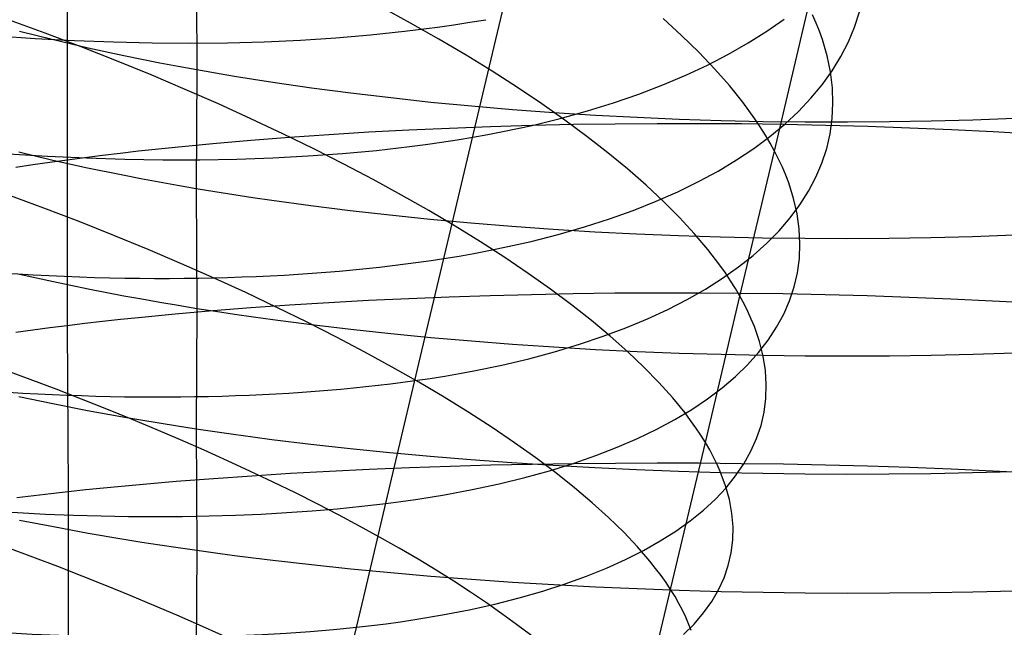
# Model space of a CAD drawing. Extents: x -383 to 1849, y -1185 to -529.
# Tile 785 of 870: x 1823 to 1835, y -996 to -989. Entities that reach past the tile are written whole.
import ezdxf

# ---------------------------------------------------------------- set-up
doc = ezdxf.new("R2010")
doc.units = 0
doc.layers.add('PREDEFINITO', color=7, linetype='CONTINUOUS')

msp = doc.modelspace()

# ---------------------------------------------------------------- linework, layer by layer
at = {"layer": 'PREDEFINITO'}
for p, q in [((1825.26, -987.872, 644.679), (1825.27, -989.25, 645.227)), ((1828.569, -989.702, 502.395), (1828.901, -988.302, 502.969)), ((1823.756, -988.384, 672.273), (1823.755, -990.307, 672.809)), ((1827.765, -988.708, 480.175), (1827.426, -988.524, 479.871)), ((1832.013, -990.202, 487.27), (1832.411, -988.514, 487.848)), ((1832.948, -988.754, 492.95), (1833.005, -988.577, 492.496)), ((1823.497, -988.825, 477.104), (1823.07, -988.669, 476.926)), ((1828.457, -988.699, 503.404), (1828.641, -988.668, 503.248)), ((1830.927, -988.852, 484.334), (1830.712, -988.655, 483.94)), ((1831.921, -988.803, 497.964), (1832.124, -988.661, 497.539)), ((1832.5, -988.708, 488.286), (1832.457, -988.611, 488.067)), ((1823.199, -988.802, 646.428), (1823.596, -988.9, 646.161)), ((1827.298, -988.846, 504.284), (1827.694, -988.804, 504.002)), ((1827.694, -988.804, 504.002), (1828.08, -988.756, 503.709)), ((1828.094, -988.895, 480.49), (1827.765, -988.708, 480.175)), ((1828.08, -988.756, 503.709), (1828.27, -988.728, 503.558)), ((1828.27, -988.728, 503.558), (1828.457, -988.699, 503.404)), ((1831.704, -988.94, 498.384), (1831.921, -988.803, 497.964)), ((1832.538, -988.804, 488.507), (1832.5, -988.708, 488.286)), ((1832.571, -988.9, 488.728), (1832.538, -988.804, 488.507)), ((1832.876, -988.928, 493.404), (1832.948, -988.754, 492.95)), ((1822.918, -988.855, 506.44), (1823.382, -988.887, 506.281)), ((1823.382, -988.887, 506.281), (1823.842, -988.911, 506.109)), ((1823.917, -988.985, 477.296), (1823.497, -988.825, 477.104)), ((1823.596, -988.9, 646.161), (1824.002, -988.995, 645.906)), ((1823.842, -988.911, 506.109), (1824.297, -988.928, 505.924)), ((1825.627, -988.937, 505.294), (1826.056, -988.925, 505.059)), ((1826.056, -988.925, 505.059), (1826.478, -988.906, 504.813)), ((1826.478, -988.906, 504.813), (1826.892, -988.88, 504.554)), ((1826.892, -988.88, 504.554), (1827.298, -988.846, 504.284)), ((1828.412, -989.082, 480.815), (1828.094, -988.895, 480.49)), ((1831.128, -989.048, 484.735), (1830.927, -988.852, 484.334)), ((1832.627, -989.09, 489.174), (1832.571, -988.9, 488.728)), ((1824.33, -989.148, 477.503), (1823.917, -988.985, 477.296)), ((1824.002, -988.995, 645.906), (1824.416, -989.085, 645.666)), ((1824.297, -988.928, 505.924), (1824.746, -988.938, 505.726)), ((1824.746, -988.938, 505.726), (1825.19, -988.941, 505.516)), ((1825.19, -988.941, 505.516), (1825.627, -988.937, 505.294)), ((1831.475, -989.072, 498.798), (1831.704, -988.94, 498.384)), ((1832.788, -989.099, 493.856), (1832.876, -988.928, 493.404)), ((1824.735, -989.313, 477.723), (1824.33, -989.148, 477.503)), ((1824.416, -989.085, 645.666), (1824.626, -989.128, 645.551)), ((1824.626, -989.128, 645.551), (1824.839, -989.17, 645.439)), ((1828.718, -989.27, 481.151), (1828.412, -989.082, 480.815)), ((1831.315, -989.244, 485.143), (1831.128, -989.048, 484.735)), ((1831.232, -989.197, 499.206), (1831.475, -989.072, 498.798)), ((1832.666, -989.277, 489.623), (1832.627, -989.09, 489.174)), ((1832.686, -989.265, 494.308), (1832.788, -989.099, 493.856)), ((1824.839, -989.17, 645.439), (1825.053, -989.211, 645.331)), ((1825.053, -989.211, 645.331), (1825.27, -989.25, 645.227)), ((1825.27, -989.25, 645.227), (1825.261, -990.637, 645.755)), ((1825.27, -989.25, 645.227), (1825.488, -989.289, 645.126)), ((1830.977, -989.317, 499.608), (1831.232, -989.197, 499.206)), ((1831.486, -989.438, 485.557), (1831.315, -989.244, 485.143)), ((1832.569, -989.427, 494.757), (1832.686, -989.265, 494.308)), ((1825.132, -989.481, 477.957), (1824.735, -989.313, 477.723)), ((1825.488, -989.289, 645.126), (1825.709, -989.326, 645.03)), ((1825.709, -989.326, 645.03), (1825.931, -989.362, 644.936)), ((1825.931, -989.362, 644.936), (1826.155, -989.396, 644.847)), ((1829.013, -989.46, 481.496), (1828.718, -989.27, 481.151)), ((1830.708, -989.43, 500.002), (1830.977, -989.317, 499.608)), ((1832.689, -989.462, 490.075), (1832.666, -989.277, 489.623)), ((1825.521, -989.652, 478.203), (1825.132, -989.481, 477.957)), ((1826.155, -989.396, 644.847), (1826.608, -989.462, 644.68)), ((1826.608, -989.462, 644.68), (1827.067, -989.522, 644.527)), ((1829.295, -989.649, 481.85), (1829.013, -989.46, 481.496)), ((1830.427, -989.538, 500.388), (1830.708, -989.43, 500.002)), ((1831.642, -989.632, 485.977), (1831.486, -989.438, 485.557)), ((1832.437, -989.585, 495.204), (1832.569, -989.427, 494.757)), ((1832.695, -989.644, 490.528), (1832.689, -989.462, 490.075)), ((1827.067, -989.522, 644.527), (1827.532, -989.578, 644.389)), ((1827.532, -989.578, 644.389), (1828.002, -989.629, 644.266)), ((1830.134, -989.638, 500.766), (1830.427, -989.538, 500.388)), ((1832.291, -989.739, 495.649), (1832.437, -989.585, 495.204)), ((1825.901, -989.824, 478.463), (1825.521, -989.652, 478.203)), ((1828.002, -989.629, 644.266), (1828.476, -989.674, 644.157)), ((1828.234, -991.112, 501.849), (1828.569, -989.702, 502.395)), ((1828.476, -989.674, 644.157), (1828.955, -989.715, 644.063)), ((1828.955, -989.715, 644.063), (1829.437, -989.751, 643.984)), ((1829.565, -989.84, 482.214), (1829.295, -989.649, 481.85)), ((1829.829, -989.733, 501.135), (1830.134, -989.638, 500.766)), ((1831.782, -989.824, 486.403), (1831.642, -989.632, 485.977)), ((1832.686, -989.823, 490.984), (1832.695, -989.644, 490.528)), ((1826.272, -989.999, 478.734), (1825.901, -989.824, 478.463)), ((1829.182, -989.901, 501.846), (1829.511, -989.82, 501.496)), ((1829.437, -989.751, 643.984), (1829.922, -989.781, 643.919)), ((1829.511, -989.82, 501.496), (1829.829, -989.733, 501.135)), ((1829.822, -990.03, 482.586), (1829.565, -989.84, 482.214)), ((1829.922, -989.781, 643.919), (1830.409, -989.807, 643.869)), ((1830.409, -989.807, 643.869), (1830.899, -989.828, 643.834)), ((1830.899, -989.828, 643.834), (1831.389, -989.844, 643.813)), ((1831.389, -989.844, 643.813), (1831.881, -989.855, 643.807)), ((1831.846, -989.919, 486.618), (1831.782, -989.824, 486.403)), ((1832.132, -989.888, 496.09), (1832.291, -989.739, 495.649)), ((1832.662, -989.999, 491.44), (1832.686, -989.823, 490.984)), ((1833.843, -989.849, 643.925), (1834.329, -989.835, 643.99)), ((1834.329, -989.835, 643.99), (1834.814, -989.817, 644.07)), ((1827.745, -989.957, 674.584), (1827.275, -989.982, 674.444)), ((1828.219, -989.936, 674.709), (1827.745, -989.957, 674.584)), ((1828.698, -989.918, 674.819), (1828.219, -989.936, 674.709)), ((1829.18, -989.904, 674.915), (1828.698, -989.918, 674.819)), ((1828.841, -989.974, 502.187), (1829.013, -989.938, 502.018)), ((1829.013, -989.938, 502.018), (1829.182, -989.901, 501.846)), ((1829.665, -989.893, 674.996), (1829.18, -989.904, 674.915)), ((1830.153, -989.886, 675.063), (1829.665, -989.893, 674.996)), ((1830.643, -989.882, 675.115), (1830.153, -989.886, 675.063)), ((1831.134, -989.882, 675.152), (1830.643, -989.882, 675.115)), ((1831.626, -989.885, 675.174), (1831.134, -989.882, 675.152)), ((1832.118, -989.892, 675.182), (1831.626, -989.885, 675.174)), ((1831.906, -990.014, 486.834), (1831.846, -989.919, 486.618)), ((1831.881, -989.855, 643.807), (1832.372, -989.861, 643.815)), ((1831.958, -990.032, 496.527), (1832.132, -989.888, 496.09)), ((1832.61, -989.902, 675.174), (1832.118, -989.892, 675.182)), ((1832.372, -989.861, 643.815), (1832.863, -989.862, 643.837)), ((1833.102, -989.915, 675.152), (1832.61, -989.902, 675.174)), ((1832.863, -989.862, 643.837), (1833.354, -989.858, 643.874)), ((1833.592, -989.933, 675.115), (1833.102, -989.915, 675.152)), ((1833.354, -989.858, 643.874), (1833.843, -989.849, 643.925)), ((1834.08, -989.953, 675.063), (1833.592, -989.933, 675.115)), ((1834.566, -989.978, 674.996), (1834.08, -989.953, 675.063)), ((1826.352, -990.042, 674.122), (1825.9, -990.077, 673.939)), ((1826.633, -990.176, 479.018), (1826.272, -989.999, 478.734)), ((1826.811, -990.01, 674.29), (1826.352, -990.042, 674.122)), ((1827.275, -989.982, 674.444), (1826.811, -990.01, 674.29)), ((1828.125, -990.098, 502.835), (1828.308, -990.07, 502.677)), ((1828.308, -990.07, 502.677), (1828.489, -990.04, 502.517)), ((1828.489, -990.04, 502.517), (1828.667, -990.008, 502.353)), ((1828.667, -990.008, 502.353), (1828.841, -989.974, 502.187)), ((1830.066, -990.22, 482.966), (1829.822, -990.03, 482.586)), ((1831.77, -990.171, 496.96), (1831.958, -990.032, 496.527)), ((1831.961, -990.108, 487.052), (1831.906, -990.014, 486.834)), ((1832.622, -990.172, 491.898), (1832.662, -989.999, 491.44)), ((1835.049, -990.005, 674.914), (1834.566, -989.978, 674.996)), ((1825.018, -990.159, 673.53), (1824.588, -990.204, 673.304)), ((1825.455, -990.116, 673.742), (1825.018, -990.159, 673.53)), ((1825.9, -990.077, 673.939), (1825.455, -990.116, 673.742)), ((1826.985, -990.354, 479.313), (1826.633, -990.176, 479.018)), ((1827.366, -990.193, 503.439), (1827.751, -990.149, 503.143)), ((1827.751, -990.149, 503.143), (1827.939, -990.125, 502.99)), ((1827.939, -990.125, 502.99), (1828.125, -990.098, 502.835)), ((1831.569, -990.305, 497.388), (1831.77, -990.171, 496.96)), ((1832.013, -990.202, 487.27), (1831.961, -990.108, 487.052)), ((1832.566, -990.342, 492.355), (1832.622, -990.172, 491.898)), ((1823.068, -990.234, 505.739), (1823.527, -990.262, 505.565)), ((1823.191, -990.212, 646.963), (1823.587, -990.306, 646.694)), ((1823.527, -990.262, 505.565), (1823.981, -990.282, 505.378)), ((1823.96, -990.28, 672.938), (1823.755, -990.307, 672.809)), ((1824.167, -990.254, 673.063), (1823.96, -990.28, 672.938)), ((1823.981, -990.282, 505.378), (1824.429, -990.296, 505.179)), ((1824.376, -990.229, 673.185), (1824.167, -990.254, 673.063)), ((1824.588, -990.204, 673.304), (1824.376, -990.229, 673.185)), ((1824.429, -990.296, 505.179), (1824.871, -990.302, 504.967)), ((1824.871, -990.302, 504.967), (1825.306, -990.302, 504.742)), ((1825.306, -990.302, 504.742), (1825.735, -990.294, 504.506)), ((1825.735, -990.294, 504.506), (1826.155, -990.28, 504.257)), ((1826.155, -990.28, 504.257), (1826.568, -990.258, 503.996)), ((1826.568, -990.258, 503.996), (1826.971, -990.229, 503.723)), ((1826.971, -990.229, 503.723), (1827.366, -990.193, 503.439)), ((1830.297, -990.41, 483.355), (1830.066, -990.22, 482.966)), ((1831.609, -991.894, 486.706), (1832.013, -990.202, 487.27)), ((1832.06, -990.296, 487.49), (1832.013, -990.202, 487.27)), ((1832.104, -990.389, 487.711), (1832.06, -990.296, 487.49)), ((1823.353, -990.363, 672.54), (1823.155, -990.393, 672.401)), ((1823.553, -990.335, 672.676), (1823.353, -990.363, 672.54)), ((1823.755, -990.307, 672.809), (1823.553, -990.335, 672.676)), ((1823.587, -990.306, 646.694), (1823.993, -990.395, 646.439)), ((1823.755, -990.307, 672.809), (1823.756, -992.239, 673.308)), ((1823.993, -990.395, 646.439), (1824.407, -990.48, 646.196)), ((1827.326, -990.533, 479.619), (1826.985, -990.354, 479.313)), ((1830.513, -990.599, 483.751), (1830.297, -990.41, 483.355)), ((1831.354, -990.434, 497.811), (1831.569, -990.305, 497.388)), ((1832.143, -990.481, 487.933), (1832.104, -990.389, 487.711)), ((1832.496, -990.507, 492.812), (1832.566, -990.342, 492.355)), ((1824.407, -990.48, 646.196), (1824.617, -990.521, 646.081)), ((1824.617, -990.521, 646.081), (1824.83, -990.56, 645.969)), ((1827.657, -990.714, 479.937), (1827.326, -990.533, 479.619)), ((1831.126, -990.558, 498.228), (1831.354, -990.434, 497.811)), ((1832.178, -990.573, 488.157), (1832.143, -990.481, 487.933)), ((1832.41, -990.669, 493.269), (1832.496, -990.507, 492.812)), ((1824.83, -990.56, 645.969), (1825.044, -990.599, 645.86)), ((1825.044, -990.599, 645.86), (1825.261, -990.637, 645.755)), ((1825.261, -990.637, 645.755), (1825.479, -990.673, 645.654)), ((1825.261, -990.637, 645.755), (1825.27, -992.037, 646.248)), ((1830.715, -990.788, 484.154), (1830.513, -990.599, 483.751)), ((1830.885, -990.675, 498.639), (1831.126, -990.558, 498.228)), ((1832.235, -990.754, 488.605), (1832.178, -990.573, 488.157)), ((1823.482, -990.866, 476.758), (1823.061, -990.71, 476.565)), ((1825.479, -990.673, 645.654), (1825.7, -990.708, 645.557)), ((1825.7, -990.708, 645.557), (1825.922, -990.742, 645.463)), ((1825.922, -990.742, 645.463), (1826.146, -990.775, 645.373)), ((1827.976, -990.896, 480.264), (1827.657, -990.714, 479.937)), ((1830.631, -990.787, 499.043), (1830.885, -990.675, 498.639)), ((1832.276, -990.934, 489.057), (1832.235, -990.754, 488.605)), ((1832.31, -990.828, 493.724), (1832.41, -990.669, 493.269)), ((1823.896, -991.025, 476.965), (1823.482, -990.866, 476.758)), ((1826.146, -990.775, 645.373), (1826.599, -990.837, 645.204)), ((1826.599, -990.837, 645.204), (1827.058, -990.894, 645.05)), ((1830.364, -990.893, 499.439), (1830.631, -990.787, 499.043)), ((1830.903, -990.976, 484.564), (1830.715, -990.788, 484.154)), ((1832.195, -990.982, 494.177), (1832.31, -990.828, 493.724)), ((1827.058, -990.894, 645.05), (1827.523, -990.947, 644.911)), ((1827.523, -990.947, 644.911), (1827.993, -990.995, 644.787)), ((1828.285, -991.078, 480.602), (1827.976, -990.896, 480.264)), ((1829.793, -991.087, 500.209), (1830.085, -990.993, 499.828)), ((1830.085, -990.993, 499.828), (1830.364, -990.893, 499.439)), ((1831.075, -991.163, 484.981), (1830.903, -990.976, 484.564)), ((1832.065, -991.132, 494.628), (1832.195, -990.982, 494.177)), ((1832.301, -991.11, 489.512), (1832.276, -990.934, 489.057)), ((1824.302, -991.186, 477.187), (1823.896, -991.025, 476.965)), ((1827.993, -990.995, 644.787), (1828.468, -991.039, 644.678)), ((1828.581, -991.262, 480.95), (1828.285, -991.078, 480.602)), ((1828.468, -991.039, 644.678), (1828.947, -991.078, 644.583)), ((1828.947, -991.078, 644.583), (1829.429, -991.112, 644.503)), ((1829.489, -991.174, 500.581), (1829.793, -991.087, 500.209)), ((1824.7, -991.35, 477.422), (1824.302, -991.186, 477.187)), ((1827.897, -992.532, 501.33), (1828.234, -991.112, 501.849)), ((1829.172, -991.255, 500.944), (1829.489, -991.174, 500.581)), ((1829.429, -991.112, 644.503), (1829.914, -991.142, 644.438)), ((1829.914, -991.142, 644.438), (1830.402, -991.166, 644.387)), ((1830.402, -991.166, 644.387), (1830.892, -991.187, 644.351)), ((1830.892, -991.187, 644.351), (1831.383, -991.202, 644.329)), ((1831.233, -991.348, 485.404), (1831.075, -991.163, 484.981)), ((1831.383, -991.202, 644.329), (1831.874, -991.213, 644.323)), ((1831.874, -991.213, 644.323), (1832.366, -991.219, 644.33)), ((1831.922, -991.277, 495.076), (1832.065, -991.132, 494.628)), ((1832.31, -991.284, 489.969), (1832.301, -991.11, 489.512)), ((1832.366, -991.219, 644.33), (1832.858, -991.221, 644.352)), ((1832.858, -991.221, 644.352), (1833.348, -991.218, 644.389)), ((1833.348, -991.218, 644.389), (1833.838, -991.21, 644.44)), ((1833.838, -991.21, 644.44), (1834.325, -991.198, 644.506)), ((1834.325, -991.198, 644.506), (1834.81, -991.18, 644.585)), ((1828.866, -991.445, 481.307), (1828.581, -991.262, 480.95)), ((1828.676, -991.363, 501.47), (1828.844, -991.328, 501.297)), ((1828.844, -991.328, 501.297), (1829.172, -991.255, 500.944)), ((1831.764, -991.418, 495.521), (1831.922, -991.277, 495.076)), ((1832.303, -991.454, 490.427), (1832.31, -991.284, 489.969)), ((1825.09, -991.516, 477.67), (1824.7, -991.35, 477.422)), ((1828.153, -991.455, 501.972), (1828.33, -991.426, 501.807)), ((1828.33, -991.426, 501.807), (1828.504, -991.395, 501.64)), ((1828.504, -991.395, 501.64), (1828.676, -991.363, 501.47)), ((1829.138, -991.629, 481.673), (1828.866, -991.445, 481.307)), ((1831.374, -991.532, 485.832), (1831.233, -991.348, 485.404)), ((1831.592, -991.554, 495.962), (1831.764, -991.418, 495.521)), ((1825.47, -991.684, 477.93), (1825.09, -991.516, 477.67)), ((1831.439, -991.623, 486.049), (1831.374, -991.532, 485.832)), ((1831.406, -991.686, 496.398), (1831.592, -991.554, 495.962)), ((1832.28, -991.622, 490.887), (1832.303, -991.454, 490.427)), ((1823.199, -991.636, 647.464), (1823.595, -991.724, 647.193)), ((1825.842, -991.853, 478.203), (1825.47, -991.684, 477.93)), ((1829.397, -991.812, 482.048), (1829.138, -991.629, 481.673)), ((1831.5, -991.714, 486.266), (1831.439, -991.623, 486.049)), ((1832.242, -991.786, 491.347), (1832.28, -991.622, 490.887)), ((1823.595, -991.724, 647.193), (1824.001, -991.808, 646.936)), ((1831.207, -991.812, 496.83), (1831.406, -991.686, 496.398)), ((1831.556, -991.805, 486.485), (1831.5, -991.714, 486.266)), ((1832.189, -991.947, 491.808), (1832.242, -991.786, 491.347)), ((1824.001, -991.808, 646.936), (1824.416, -991.889, 646.692)), ((1824.416, -991.889, 646.692), (1824.626, -991.927, 646.576)), ((1826.204, -992.025, 478.488), (1825.842, -991.853, 478.203)), ((1828.216, -991.905, 675.218), (1827.742, -991.924, 675.092)), ((1828.694, -991.889, 675.329), (1828.216, -991.905, 675.218)), ((1829.176, -991.877, 675.425), (1828.694, -991.889, 675.329)), ((1829.661, -991.867, 675.507), (1829.176, -991.877, 675.425)), ((1829.643, -991.996, 482.431), (1829.397, -991.812, 482.048)), ((1830.148, -991.861, 675.574), (1829.661, -991.867, 675.507)), ((1830.637, -991.858, 675.626), (1830.148, -991.861, 675.574)), ((1831.128, -991.859, 675.663), (1830.637, -991.858, 675.626)), ((1830.994, -991.933, 497.257), (1831.207, -991.812, 496.83)), ((1831.62, -991.862, 675.685), (1831.128, -991.859, 675.663)), ((1831.207, -993.603, 486.195), (1831.609, -991.894, 486.706)), ((1831.609, -991.894, 486.706), (1831.556, -991.805, 486.485)), ((1831.657, -991.984, 486.927), (1831.609, -991.894, 486.706)), ((1832.112, -991.869, 675.693), (1831.62, -991.862, 675.685)), ((1832.604, -991.879, 675.686), (1832.112, -991.869, 675.693)), ((1833.095, -991.892, 675.663), (1832.604, -991.879, 675.686)), ((1833.584, -991.909, 675.626), (1833.095, -991.892, 675.663)), ((1834.072, -991.929, 675.574), (1833.584, -991.909, 675.626)), ((1824.626, -991.927, 646.576), (1824.839, -991.965, 646.463)), ((1824.839, -991.965, 646.463), (1825.053, -992.001, 646.353)), ((1825.053, -992.001, 646.353), (1825.27, -992.037, 646.248)), ((1826.351, -992, 674.628), (1825.899, -992.031, 674.444)), ((1826.557, -992.197, 478.785), (1826.204, -992.025, 478.488)), ((1826.809, -991.971, 674.797), (1826.351, -992, 674.628)), ((1827.273, -991.946, 674.952), (1826.809, -991.971, 674.797)), ((1827.742, -991.924, 675.092), (1827.273, -991.946, 674.952)), ((1829.876, -992.179, 482.822), (1829.643, -991.996, 482.431)), ((1830.768, -992.049, 497.677), (1830.994, -991.933, 497.257)), ((1831.701, -992.073, 487.15), (1831.657, -991.984, 486.927)), ((1832.12, -992.104, 492.268), (1832.189, -991.947, 491.808)), ((1834.558, -991.951, 675.506), (1834.072, -991.929, 675.574)), ((1835.04, -991.977, 675.424), (1834.558, -991.951, 675.506)), ((1825.017, -992.105, 674.033), (1824.588, -992.146, 673.806)), ((1825.455, -992.066, 674.245), (1825.017, -992.105, 674.033)), ((1825.27, -992.037, 646.248), (1825.261, -993.442, 646.721)), ((1825.27, -992.037, 646.248), (1825.488, -992.071, 646.146)), ((1825.899, -992.031, 674.444), (1825.455, -992.066, 674.245)), ((1825.488, -992.071, 646.146), (1825.709, -992.104, 646.048)), ((1825.709, -992.104, 646.048), (1825.931, -992.136, 645.954)), ((1825.931, -992.136, 645.954), (1826.155, -992.167, 645.863)), ((1830.529, -992.16, 498.092), (1830.768, -992.049, 497.677)), ((1831.741, -992.161, 487.373), (1831.701, -992.073, 487.15)), ((1832.037, -992.258, 492.727), (1832.12, -992.104, 492.268)), ((1823.756, -992.239, 673.308), (1823.553, -992.264, 673.175)), ((1823.96, -992.214, 673.438), (1823.756, -992.239, 673.308)), ((1823.756, -992.239, 673.308), (1823.767, -994.178, 673.775)), ((1824.167, -992.191, 673.564), (1823.96, -992.214, 673.438)), ((1824.377, -992.168, 673.687), (1824.167, -992.191, 673.564)), ((1824.588, -992.146, 673.806), (1824.377, -992.168, 673.687)), ((1826.155, -992.167, 645.863), (1826.608, -992.226, 645.693)), ((1826.899, -992.371, 479.093), (1826.557, -992.197, 478.785)), ((1826.608, -992.226, 645.693), (1827.067, -992.28, 645.538)), ((1830.095, -992.361, 483.221), (1829.876, -992.179, 482.822)), ((1830.277, -992.264, 498.499), (1830.529, -992.16, 498.092)), ((1831.777, -992.248, 487.598), (1831.741, -992.161, 487.373)), ((1831.836, -992.422, 488.05), (1831.777, -992.248, 487.598)), ((1831.938, -992.408, 493.185), (1832.037, -992.258, 492.727)), ((1823.354, -992.29, 673.038), (1823.156, -992.317, 672.898)), ((1823.553, -992.264, 673.175), (1823.354, -992.29, 673.038)), ((1827.23, -992.546, 479.412), (1826.899, -992.371, 479.093)), ((1827.067, -992.28, 645.538), (1827.532, -992.33, 645.399)), ((1827.532, -992.33, 645.399), (1828.002, -992.376, 645.273)), ((1829.735, -992.456, 499.292), (1830.012, -992.363, 498.9)), ((1830.012, -992.363, 498.9), (1830.277, -992.264, 498.499)), ((1830.299, -992.543, 483.627), (1830.095, -992.361, 483.221)), ((1828.002, -992.376, 645.273), (1828.476, -992.417, 645.163)), ((1828.476, -992.417, 645.163), (1828.955, -992.454, 645.068)), ((1828.955, -992.454, 645.068), (1829.437, -992.487, 644.987)), ((1829.437, -992.487, 644.987), (1829.922, -992.515, 644.922)), ((1829.445, -992.543, 499.676), (1829.735, -992.456, 499.292)), ((1831.825, -992.553, 493.641), (1831.938, -992.408, 493.185)), ((1831.879, -992.593, 488.505), (1831.836, -992.422, 488.05)), ((1827.551, -992.721, 479.742), (1827.23, -992.546, 479.412)), ((1827.558, -993.963, 500.839), (1827.897, -992.532, 501.33)), ((1829.143, -992.624, 500.051), (1829.445, -992.543, 499.676)), ((1829.922, -992.515, 644.922), (1830.41, -992.539, 644.871)), ((1830.489, -992.723, 484.04), (1830.299, -992.543, 483.627)), ((1830.41, -992.539, 644.871), (1830.899, -992.558, 644.834)), ((1830.899, -992.558, 644.834), (1831.389, -992.573, 644.813)), ((1831.389, -992.573, 644.813), (1831.881, -992.584, 644.806)), ((1831.698, -992.695, 494.095), (1831.825, -992.553, 493.641)), ((1831.906, -992.761, 488.963), (1831.879, -992.593, 488.505)), ((1831.881, -992.584, 644.806), (1832.372, -992.59, 644.814)), ((1832.372, -992.59, 644.814), (1832.863, -992.592, 644.836)), ((1832.863, -992.592, 644.836), (1833.354, -992.59, 644.873)), ((1833.354, -992.59, 644.873), (1833.843, -992.583, 644.924)), ((1833.843, -992.583, 644.924), (1834.33, -992.572, 644.99)), ((1834.33, -992.572, 644.99), (1834.814, -992.556, 645.07)), ((1828.503, -992.765, 500.774), (1828.829, -992.698, 500.417)), ((1828.829, -992.698, 500.417), (1829.143, -992.624, 500.051)), ((1831.556, -992.832, 494.546), (1831.698, -992.695, 494.095)), ((1827.86, -992.898, 480.081), (1827.551, -992.721, 479.742)), ((1827.991, -992.854, 501.288), (1828.165, -992.826, 501.119)), ((1828.165, -992.826, 501.119), (1828.335, -992.796, 500.948)), ((1828.335, -992.796, 500.948), (1828.503, -992.765, 500.774)), ((1830.664, -992.903, 484.459), (1830.489, -992.723, 484.04)), ((1831.4, -992.965, 494.994), (1831.556, -992.832, 494.546)), ((1831.917, -992.926, 489.423), (1831.906, -992.761, 488.963)), ((1827.815, -992.88, 501.455), (1827.991, -992.854, 501.288)), ((1828.158, -993.074, 480.431), (1827.86, -992.898, 480.081)), ((1830.824, -993.08, 484.885), (1830.664, -992.903, 484.459)), ((1831.912, -993.088, 489.885), (1831.917, -992.926, 489.423)), ((1831.23, -993.093, 495.437), (1831.4, -992.965, 494.994)), ((1823.19, -993.066, 647.945), (1823.587, -993.148, 647.673)), ((1823.587, -993.148, 647.673), (1823.992, -993.227, 647.414)), ((1828.444, -993.251, 480.79), (1828.158, -993.074, 480.431)), ((1830.968, -993.257, 485.316), (1830.824, -993.08, 484.885)), ((1831.046, -993.216, 495.877), (1831.23, -993.093, 495.437)), ((1831.891, -993.248, 490.348), (1831.912, -993.088, 489.885)), ((1823.992, -993.227, 647.414), (1824.407, -993.303, 647.169)), ((1828.717, -993.428, 481.158), (1828.444, -993.251, 480.79)), ((1830.848, -993.334, 496.311), (1831.046, -993.216, 495.877)), ((1831.033, -993.344, 485.534), (1830.968, -993.257, 485.316)), ((1831.855, -993.403, 490.811), (1831.891, -993.248, 490.348)), ((1824.407, -993.303, 647.169), (1824.617, -993.339, 647.051)), ((1824.617, -993.339, 647.051), (1824.829, -993.374, 646.938)), ((1824.829, -993.374, 646.938), (1825.044, -993.409, 646.828)), ((1830.637, -993.447, 496.74), (1830.848, -993.334, 496.311)), ((1831.095, -993.431, 485.753), (1831.033, -993.344, 485.534)), ((1831.803, -993.556, 491.275), (1831.855, -993.403, 490.811)), ((1825.044, -993.409, 646.828), (1825.261, -993.442, 646.721)), ((1825.261, -993.442, 646.721), (1825.479, -993.474, 646.619)), ((1825.261, -993.442, 646.721), (1825.27, -994.859, 647.159)), ((1825.479, -993.474, 646.619), (1825.699, -993.505, 646.52)), ((1825.699, -993.505, 646.52), (1825.922, -993.536, 646.425)), ((1828.977, -993.604, 481.535), (1828.717, -993.428, 481.158)), ((1830.413, -993.555, 497.164), (1830.637, -993.447, 496.74)), ((1831.153, -993.517, 485.974), (1831.095, -993.431, 485.753)), ((1831.207, -993.603, 486.195), (1831.153, -993.517, 485.974)), ((1825.922, -993.536, 646.425), (1826.146, -993.565, 646.334)), ((1826.146, -993.565, 646.334), (1826.599, -993.62, 646.163)), ((1826.599, -993.62, 646.163), (1827.058, -993.672, 646.007)), ((1829.225, -993.781, 481.921), (1828.977, -993.604, 481.535)), ((1830.176, -993.658, 497.581), (1830.413, -993.555, 497.164)), ((1830.388, -997.037, 485.238), (1831.207, -993.603, 486.195)), ((1831.256, -993.689, 486.418), (1831.207, -993.603, 486.195)), ((1831.737, -993.705, 491.739), (1831.803, -993.556, 491.275)), ((1827.058, -993.672, 646.007), (1827.523, -993.719, 645.866)), ((1827.523, -993.719, 645.866), (1827.993, -993.762, 645.74)), ((1829.925, -993.755, 497.991), (1830.176, -993.658, 497.581)), ((1831.301, -993.773, 486.642), (1831.256, -993.689, 486.418)), ((1831.655, -993.85, 492.201), (1831.737, -993.705, 491.739)), ((1827.993, -993.762, 645.74), (1828.468, -993.801, 645.629)), ((1828.468, -993.801, 645.629), (1828.947, -993.836, 645.533)), ((1829.184, -993.858, 675.9), (1828.702, -993.868, 675.803)), ((1828.947, -993.836, 645.533), (1829.429, -993.867, 645.452)), ((1829.668, -993.85, 675.981), (1829.184, -993.858, 675.9)), ((1829.459, -993.956, 482.314), (1829.225, -993.781, 481.921)), ((1829.386, -993.932, 498.788), (1829.662, -993.847, 498.394)), ((1829.429, -993.867, 645.452), (1829.915, -993.894, 645.385)), ((1829.662, -993.847, 498.394), (1829.925, -993.755, 497.991)), ((1830.155, -993.846, 676.048), (1829.668, -993.85, 675.981)), ((1830.644, -993.844, 676.1), (1830.155, -993.846, 676.048)), ((1831.134, -993.845, 676.137), (1830.644, -993.844, 676.1)), ((1831.625, -993.849, 676.159), (1831.134, -993.845, 676.137)), ((1831.342, -993.858, 486.867), (1831.301, -993.773, 486.642)), ((1831.379, -993.941, 487.093), (1831.342, -993.858, 486.867)), ((1831.559, -993.991, 492.663), (1831.655, -993.85, 492.201)), ((1832.116, -993.856, 676.166), (1831.625, -993.849, 676.159)), ((1832.608, -993.866, 676.158), (1832.116, -993.856, 676.166)), ((1833.098, -993.879, 676.135), (1832.608, -993.866, 676.158)), ((1826.361, -993.965, 675.1), (1825.91, -993.993, 674.916)), ((1826.819, -993.94, 675.27), (1826.361, -993.965, 675.1)), ((1827.282, -993.917, 675.425), (1826.819, -993.94, 675.27)), ((1827.217, -995.401, 500.375), (1827.558, -993.963, 500.839)), ((1827.751, -993.898, 675.566), (1827.282, -993.917, 675.425)), ((1828.225, -993.882, 675.692), (1827.751, -993.898, 675.566)), ((1828.702, -993.868, 675.803), (1828.225, -993.882, 675.692)), ((1829.098, -994.012, 499.175), (1829.386, -993.932, 498.788)), ((1829.679, -994.131, 482.715), (1829.459, -993.956, 482.314)), ((1829.915, -993.894, 645.385), (1830.402, -993.917, 645.334)), ((1830.402, -993.917, 645.334), (1830.892, -993.936, 645.297)), ((1830.892, -993.936, 645.297), (1831.383, -993.951, 645.275)), ((1831.441, -994.106, 487.548), (1831.379, -993.941, 487.093)), ((1831.383, -993.951, 645.275), (1831.875, -993.961, 645.268)), ((1831.875, -993.961, 645.268), (1832.366, -993.968, 645.275)), ((1832.366, -993.968, 645.275), (1832.858, -993.97, 645.297)), ((1832.858, -993.97, 645.297), (1833.349, -993.969, 645.334)), ((1833.587, -993.895, 676.097), (1833.098, -993.879, 676.135)), ((1833.349, -993.969, 645.334), (1833.838, -993.963, 645.385)), ((1834.075, -993.914, 676.044), (1833.587, -993.895, 676.097)), ((1833.838, -993.963, 645.385), (1834.325, -993.953, 645.451)), ((1834.56, -993.935, 675.976), (1834.075, -993.914, 676.044)), ((1834.325, -993.953, 645.451), (1834.81, -993.939, 645.531)), ((1835.042, -993.96, 675.892), (1834.56, -993.935, 675.976)), ((1824.599, -994.095, 674.275), (1824.388, -994.115, 674.155)), ((1825.028, -994.058, 674.503), (1824.599, -994.095, 674.275)), ((1825.465, -994.024, 674.716), (1825.028, -994.058, 674.503)), ((1825.91, -993.993, 674.916), (1825.465, -994.024, 674.716)), ((1828.484, -994.152, 499.921), (1828.797, -994.085, 499.553)), ((1828.797, -994.085, 499.553), (1829.098, -994.012, 499.175)), ((1831.448, -994.129, 493.122), (1831.559, -993.991, 492.663)), ((1823.565, -994.201, 673.641), (1823.365, -994.224, 673.504)), ((1823.767, -994.178, 673.775), (1823.565, -994.201, 673.641)), ((1823.972, -994.156, 673.905), (1823.767, -994.178, 673.775)), ((1823.767, -994.178, 673.775), (1823.767, -996.128, 674.197)), ((1824.179, -994.135, 674.032), (1823.972, -994.156, 673.905)), ((1824.388, -994.115, 674.155), (1824.179, -994.135, 674.032)), ((1828.16, -994.213, 500.279), (1828.484, -994.152, 499.921)), ((1829.884, -994.305, 483.124), (1829.679, -994.131, 482.715)), ((1831.322, -994.262, 493.58), (1831.448, -994.129, 493.122)), ((1831.486, -994.269, 488.006), (1831.441, -994.106, 487.548)), ((1823.365, -994.224, 673.504), (1823.168, -994.248, 673.363)), ((1827.475, -994.315, 500.965), (1827.65, -994.292, 500.798)), ((1827.65, -994.292, 500.798), (1827.823, -994.267, 500.628)), ((1827.823, -994.267, 500.628), (1827.993, -994.241, 500.455)), ((1827.993, -994.241, 500.455), (1828.16, -994.213, 500.279)), ((1830.076, -994.478, 483.539), (1829.884, -994.305, 483.124)), ((1831.183, -994.391, 494.034), (1831.322, -994.262, 493.58)), ((1831.515, -994.429, 488.466), (1831.486, -994.269, 488.006)), ((1831.029, -994.515, 494.485), (1831.183, -994.391, 494.034)), ((1831.528, -994.585, 488.929), (1831.515, -994.429, 488.466)), ((1823.199, -994.507, 648.392), (1823.596, -994.584, 648.118)), ((1830.252, -994.65, 483.961), (1830.076, -994.478, 483.539)), ((1830.861, -994.635, 494.932), (1831.029, -994.515, 494.485)), ((1823.596, -994.584, 648.118), (1824.002, -994.658, 647.857)), ((1824.002, -994.658, 647.857), (1824.416, -994.729, 647.61)), ((1830.413, -994.82, 484.389), (1830.252, -994.65, 483.961)), ((1830.679, -994.751, 495.375), (1830.861, -994.635, 494.932)), ((1831.525, -994.739, 489.394), (1831.528, -994.585, 488.929)), ((1824.416, -994.729, 647.61), (1824.626, -994.763, 647.492)), ((1824.626, -994.763, 647.492), (1824.839, -994.796, 647.377)), ((1830.483, -994.861, 495.813), (1830.679, -994.751, 495.375)), ((1831.507, -994.89, 489.859), (1831.525, -994.739, 489.394)), ((1824.839, -994.796, 647.377), (1825.053, -994.828, 647.266)), ((1825.053, -994.828, 647.266), (1825.27, -994.859, 647.159)), ((1825.27, -994.859, 647.159), (1825.261, -996.283, 647.577)), ((1825.27, -994.859, 647.159), (1825.488, -994.89, 647.056)), ((1825.488, -994.89, 647.056), (1825.709, -994.919, 646.957)), ((1830.275, -994.967, 496.245), (1830.483, -994.861, 495.813)), ((1830.558, -994.988, 484.823), (1830.413, -994.82, 484.389)), ((1831.473, -995.037, 490.326), (1831.507, -994.89, 489.859)), ((1825.709, -994.919, 646.957), (1825.931, -994.948, 646.861)), ((1825.931, -994.948, 646.861), (1826.155, -994.975, 646.769)), ((1826.155, -994.975, 646.769), (1826.608, -995.027, 646.597)), ((1830.052, -995.067, 496.672), (1830.275, -994.967, 496.245)), ((1830.625, -995.071, 485.042), (1830.558, -994.988, 484.823)), ((1826.608, -995.027, 646.597), (1827.067, -995.075, 646.44)), ((1827.067, -995.075, 646.44), (1827.532, -995.12, 646.298)), ((1827.532, -995.12, 646.298), (1828.002, -995.161, 646.171)), ((1829.817, -995.162, 497.092), (1830.052, -995.067, 496.672)), ((1830.688, -995.154, 485.262), (1830.625, -995.071, 485.042)), ((1831.423, -995.181, 490.792), (1831.473, -995.037, 490.326)), ((1828.002, -995.161, 646.171), (1828.476, -995.198, 646.059)), ((1828.476, -995.198, 646.059), (1828.955, -995.231, 645.963)), ((1828.955, -995.231, 645.963), (1829.437, -995.26, 645.881)), ((1829.568, -995.252, 497.506), (1829.817, -995.162, 497.092)), ((1830.746, -995.236, 485.484), (1830.688, -995.154, 485.262)), ((1830.8, -995.318, 485.707), (1830.746, -995.236, 485.484)), ((1831.359, -995.321, 491.258), (1831.423, -995.181, 490.792)), ((1829.033, -995.414, 498.309), (1829.307, -995.336, 497.911)), ((1829.307, -995.336, 497.911), (1829.568, -995.252, 497.506)), ((1829.437, -995.26, 645.881), (1829.922, -995.286, 645.814)), ((1829.922, -995.286, 645.814), (1830.409, -995.307, 645.762)), ((1830.409, -995.307, 645.762), (1830.899, -995.325, 645.725)), ((1830.851, -995.399, 485.931), (1830.8, -995.318, 485.707)), ((1830.899, -995.325, 645.725), (1831.389, -995.34, 645.703)), ((1831.279, -995.458, 491.724), (1831.359, -995.321, 491.258)), ((1831.389, -995.34, 645.703), (1831.881, -995.35, 645.696)), ((1831.881, -995.35, 645.696), (1832.372, -995.356, 645.703)), ((1832.372, -995.356, 645.703), (1832.863, -995.359, 645.726)), ((1832.863, -995.359, 645.726), (1833.354, -995.358, 645.763)), ((1833.354, -995.358, 645.763), (1833.842, -995.354, 645.814)), ((1833.842, -995.354, 645.814), (1834.329, -995.345, 645.881)), ((1834.329, -995.345, 645.881), (1834.814, -995.333, 645.961)), ((1826.873, -996.849, 499.939), (1827.217, -995.401, 500.375)), ((1828.746, -995.487, 498.699), (1829.033, -995.414, 498.309)), ((1830.897, -995.48, 486.156), (1830.851, -995.399, 485.931)), ((1831.185, -995.591, 492.187), (1831.279, -995.458, 491.724)), ((1828.137, -995.614, 499.451), (1828.448, -995.554, 499.08)), ((1828.448, -995.554, 499.08), (1828.746, -995.487, 498.699)), ((1830.939, -995.56, 486.383), (1830.897, -995.48, 486.156)), ((1830.976, -995.639, 486.61), (1830.939, -995.56, 486.383)), ((1831.076, -995.72, 492.65), (1831.185, -995.591, 492.187)), ((1827.479, -995.716, 500.163), (1827.648, -995.693, 499.989)), ((1827.648, -995.693, 499.989), (1827.814, -995.669, 499.812)), ((1827.814, -995.669, 499.812), (1828.137, -995.614, 499.451)), ((1831.04, -995.796, 487.067), (1830.976, -995.639, 486.61)), ((1827.132, -995.758, 500.503), (1827.307, -995.738, 500.334)), ((1827.307, -995.738, 500.334), (1827.479, -995.716, 500.163)), ((1830.952, -995.844, 493.109), (1831.076, -995.72, 492.65))]:
    msp.add_line(p, q, dxfattribs=at)
at = {"layer": 'PREDEFINITO', "extrusion": (0.205237, 0.902278, 0.379173)}
msp.add_arc((-1991.689, 666.977, -329.029), 14.97, 39.8455, 136.3584, dxfattribs=at)
at = {"layer": 'PREDEFINITO', "extrusion": (0.206827, 0.90912, 0.361557)}
msp.add_arc((-1991.704, 660.655, -343.301), 14.951, 43.496, 136.3845, dxfattribs=at)
at = {"layer": 'PREDEFINITO', "extrusion": (0.213765, 0.938142, 0.272387)}
msp.add_arc((-1991.738, 625.228, -411.915), 14.999, 136.6968, 311.9918, dxfattribs=at)
at = {"layer": 'PREDEFINITO', "extrusion": (0.208382, 0.915551, 0.344009)}
msp.add_arc((-1991.745, 654.065, -357.196), 14.962, 47.0465, 136.3408, dxfattribs=at)
at = {"layer": 'PREDEFINITO', "extrusion": (0.209819, 0.921729, 0.326176)}
msp.add_arc((-1991.746, 647.193, -371.2), 14.977, 50.6089, 136.2975, dxfattribs=at)
at = {"layer": 'PREDEFINITO', "extrusion": (0.21486, 0.942961, 0.254284)}
msp.add_arc((-1991.723, 617.439, -425.33), 14.997, 136.7026, 308.4518, dxfattribs=at)

doc.saveas('drawing.dxf')
